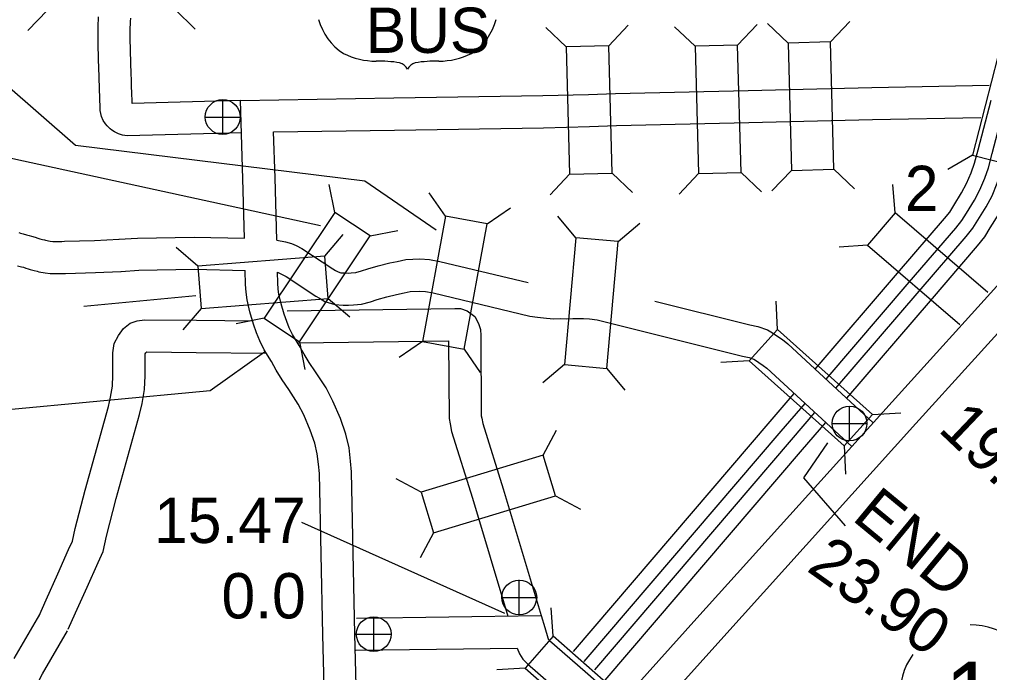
# Model space of a CAD drawing. Extents: x -939622 to -934222, y 1383701 to 1385301.
# Drawn here: x -936341.86 to -936314.72, y 1384529.77 to 1384548.05 of the extents above; entities that cross this region are included whole.
import ezdxf

# ---------------------------------------------------------------- set-up
doc = ezdxf.new("R2010")
doc.units = 0
for name, color, linetype in [('10', 7, 'Continuous'), ('15', 7, 'Continuous'), ('20', 7, 'Continuous'), ('22', 7, 'Continuous'), ('25', 7, 'Continuous'), ('26', 7, 'Continuous'), ('27', 7, 'Continuous')]:
    doc.layers.add(name, color=color, linetype=linetype)

msp = doc.modelspace()

# ---------------------------------------------------------------- linework, layer by layer
at = {"layer": '10'}
for points in [[(-936335.648, 1384544.882), (-936338.848, 1384544.794), (-936338.975, 1384544.816), (-936339.086, 1384544.849), (-936339.204, 1384544.905), (-936339.274, 1384544.954), (-936339.322, 1384544.993), (-936339.368, 1384545.038), (-936339.401, 1384545.075), (-936339.448, 1384545.126), (-936339.513, 1384545.225), (-936339.562, 1384545.336), (-936339.583, 1384545.423), (-936339.6, 1384545.505), (-936339.603, 1384545.619), (-936339.605, 1384545.682), (-936339.607, 1384545.747), (-936339.609, 1384545.814), (-936339.611, 1384545.881), (-936339.614, 1384545.948), (-936339.617, 1384546.02), (-936339.619, 1384546.093), (-936339.621, 1384546.165), (-936339.623, 1384546.238), (-936339.625, 1384546.31), (-936339.627, 1384546.383), (-936339.629, 1384546.457), (-936339.632, 1384546.534), (-936339.634, 1384546.612), (-936339.637, 1384546.692), (-936339.64, 1384546.774), (-936339.643, 1384546.857), (-936339.646, 1384546.943), (-936339.648, 1384547.029), (-936339.651, 1384547.115), (-936339.654, 1384547.203), (-936339.656, 1384547.291), (-936339.658, 1384547.381), (-936339.66, 1384547.474), (-936339.661, 1384547.568), (-936339.66, 1384547.662), (-936339.659, 1384547.756), (-936339.657, 1384547.849), (-936339.653, 1384547.942), (-936339.649, 1384548.035), (-936339.645, 1384548.128)], [(-936335.677, 1384545.787), (-936338.705, 1384545.698), (-936338.705, 1384545.708), (-936338.707, 1384545.774), (-936338.709, 1384545.843), (-936338.712, 1384545.915), (-936338.715, 1384545.986), (-936338.718, 1384546.054), (-936338.72, 1384546.12), (-936338.722, 1384546.189), (-936338.724, 1384546.26), (-936338.725, 1384546.334), (-936338.727, 1384546.408), (-936338.73, 1384546.485), (-936338.732, 1384546.564), (-936338.735, 1384546.643), (-936338.738, 1384546.725), (-936338.741, 1384546.807), (-936338.744, 1384546.889), (-936338.746, 1384546.97), (-936338.749, 1384547.054), (-936338.751, 1384547.142), (-936338.754, 1384547.228), (-936338.756, 1384547.315), (-936338.759, 1384547.401), (-936338.76, 1384547.486), (-936338.761, 1384547.57), (-936338.76, 1384547.654), (-936338.759, 1384547.738), (-936338.757, 1384547.822), (-936338.754, 1384547.906), (-936338.75, 1384547.993), (-936338.746, 1384548.083)], [(-936335.677, 1384545.787), (-936331.383, 1384545.854), (-936327.222, 1384545.919), (-936325.943, 1384545.953), (-936325.186, 1384545.981), (-936321.476, 1384546.065), (-936318.018, 1384546.148), (-936314.728, 1384546.213)], [(-936335.565, 1384541.928), (-936335.608, 1384543.594), (-936335.677, 1384545.787)], [(-936334.749, 1384544.902), (-936331.369, 1384544.954), (-936327.203, 1384545.019), (-936325.914, 1384545.054), (-936325.159, 1384545.081), (-936321.455, 1384545.165), (-936317.998, 1384545.249), (-936314.965, 1384545.308)], [(-936327.261, 1384531.367), (-936327.163, 1384531.037), (-936327.081, 1384530.743), (-936327.072, 1384530.722), (-936327.065, 1384530.711), (-936327.031, 1384530.676), (-936326.038, 1384529.807), (-936325.036, 1384528.926), (-936322.912, 1384531.297), (-936317.45, 1384537.347), (-936314.339, 1384540.779), (-936312.11, 1384543.231), (-936311.955, 1384543.388), (-936311.874, 1384543.497), (-936311.741, 1384543.699), (-936310.85, 1384545.233)], [(-936334.663, 1384541.877), (-936334.709, 1384543.62), (-936334.749, 1384544.902)], [(-936327.938, 1384530.458), (-936327.871, 1384530.302), (-936327.777, 1384530.153), (-936327.651, 1384530.023), (-936326.632, 1384529.13), (-936324.96, 1384527.662), (-936322.243, 1384530.695), (-936316.783, 1384536.743), (-936313.672, 1384540.174), (-936311.456, 1384542.612), (-936311.271, 1384542.8), (-936311.137, 1384542.979), (-936310.975, 1384543.224), (-936310.353, 1384544.297)], [(-936341.879, 1384542.092), (-936341.826, 1384542.071), (-936341.755, 1384542.05), (-936341.66, 1384542.021), (-936341.591, 1384542.002), (-936341.524, 1384541.988), (-936341.422, 1384541.957), (-936341.345, 1384541.935), (-936341.287, 1384541.915), (-936341.217, 1384541.895), (-936341.161, 1384541.881), (-936341.129, 1384541.874), (-936340.998, 1384541.849), (-936340.928, 1384541.84), (-936340.902, 1384541.839), (-936340.852, 1384541.84), (-936340.815, 1384541.839), (-936340.769, 1384541.839), (-936340.677, 1384541.842), (-936340.598, 1384541.844), (-936339.761, 1384541.87), (-936339.066, 1384541.901)], [(-936339.076, 1384541.9), (-936338.556, 1384541.935), (-936336.969, 1384541.96), (-936335.565, 1384541.928)], [(-936334.663, 1384541.877), (-936334.414, 1384541.831), (-936334.248, 1384541.786), (-936334.12, 1384541.723), (-936333.956, 1384541.644), (-936333.096, 1384541.076), (-936333.013, 1384541.029), (-936332.944, 1384540.987), (-936332.87, 1384540.965), (-936332.759, 1384540.956), (-936332.663, 1384540.954), (-936332.583, 1384540.958), (-936332.452, 1384540.972), (-936332.288, 1384541.016), (-936332.112, 1384541.071), (-936331.82, 1384541.159), (-936331.501, 1384541.237), (-936331.291, 1384541.277), (-936331.051, 1384541.335), (-936330.655, 1384541.349), (-936330.392, 1384541.333), (-936330.097, 1384541.278), (-936327.626, 1384540.686)], [(-936341.913, 1384541.157), (-936341.804, 1384541.127), (-936341.748, 1384541.115), (-936341.678, 1384541.094), (-936341.613, 1384541.075), (-936341.557, 1384541.056), (-936341.448, 1384541.025), (-936341.364, 1384541.004), (-936341.312, 1384540.993), (-936341.138, 1384540.959), (-936341.001, 1384540.943), (-936340.916, 1384540.939), (-936340.86, 1384540.94), (-936340.823, 1384540.939), (-936340.751, 1384540.939), (-936340.651, 1384540.942), (-936340.571, 1384540.945), (-936339.727, 1384540.971), (-936339.026, 1384541.002)], [(-936339.016, 1384541.002), (-936338.519, 1384541.036), (-936336.972, 1384541.06), (-936335.541, 1384541.028)], [(-936333.041, 1384518.307), (-936333.081, 1384519.708), (-936333.17, 1384522.886), (-936333.375, 1384530.831), (-936333.469, 1384535.348), (-936333.489, 1384535.604), (-936333.526, 1384535.898), (-936333.598, 1384536.194), (-936333.722, 1384536.558), (-936333.907, 1384536.985), (-936334.059, 1384537.289), (-936334.327, 1384537.695), (-936334.509, 1384537.965), (-936334.673, 1384538.234), (-936334.807, 1384538.475), (-936335.01, 1384538.804), (-936335.134, 1384539.061), (-936335.223, 1384539.279), (-936335.311, 1384539.525), (-936335.41, 1384539.87), (-936335.489, 1384540.203), (-936335.515, 1384540.416), (-936335.531, 1384540.633), (-936335.541, 1384541.028)], [(-936334.639, 1384540.975), (-936334.402, 1384540.86), (-936333.565, 1384540.307), (-936333.466, 1384540.252), (-936333.316, 1384540.16), (-936333.039, 1384540.075), (-936332.806, 1384540.057), (-936332.651, 1384540.053), (-936332.512, 1384540.061), (-936332.286, 1384540.084), (-936332.036, 1384540.152), (-936331.848, 1384540.21), (-936331.582, 1384540.291), (-936331.309, 1384540.358), (-936331.101, 1384540.397), (-936330.928, 1384540.439), (-936330.666, 1384540.448), (-936330.503, 1384540.438), (-936330.284, 1384540.398), (-936327.58, 1384539.75), (-936327.369, 1384539.724), (-936327.111, 1384539.694), (-936326.908, 1384539.678), (-936326.733, 1384539.681), (-936326.564, 1384539.678), (-936326.376, 1384539.683), (-936326.211, 1384539.68), (-936326.077, 1384539.685), (-936325.909, 1384539.669), (-936325.695, 1384539.644), (-936321.631, 1384538.632), (-936321.446, 1384538.592), (-936321.316, 1384538.546), (-936321.266, 1384538.516), (-936321.174, 1384538.456), (-936321.05, 1384538.37), (-936320.955, 1384538.294), (-936318.577, 1384536.099)], [(-936332.142, 1384518.332), (-936332.182, 1384519.733), (-936332.271, 1384522.91), (-936332.475, 1384530.852), (-936332.57, 1384535.392), (-936332.594, 1384535.695), (-936332.639, 1384536.061), (-936332.733, 1384536.446), (-936332.881, 1384536.882), (-936333.091, 1384537.366), (-936333.279, 1384537.741), (-936333.578, 1384538.194), (-936333.751, 1384538.45), (-936333.894, 1384538.686), (-936334.03, 1384538.931), (-936334.22, 1384539.237), (-936334.311, 1384539.426), (-936334.382, 1384539.601), (-936334.454, 1384539.802), (-936334.539, 1384540.097), (-936334.602, 1384540.363), (-936334.619, 1384540.504), (-936334.631, 1384540.677), (-936334.639, 1384540.975)], [(-936324.089, 1384540.171), (-936321.427, 1384539.508), (-936321.199, 1384539.459), (-936320.934, 1384539.365), (-936320.791, 1384539.281), (-936320.67, 1384539.201), (-936320.512, 1384539.091), (-936320.369, 1384538.977), (-936317.974, 1384536.767)], [(-936334.374, 1384539.896), (-936329.68, 1384539.965), (-936329.52, 1384539.962), (-936329.33, 1384539.894), (-936329.123, 1384539.737), (-936329.021, 1384539.545), (-936328.964, 1384539.375), (-936328.955, 1384539.211), (-936328.939, 1384536.963), (-936328.928, 1384536.898), (-936328.897, 1384536.744), (-936328.324, 1384534.915), (-936327.261, 1384531.367)], [(-936341.316, 1384531.348), (-936341.112, 1384531.813), (-936340.784, 1384532.535), (-936340.483, 1384533.214), (-936340.379, 1384533.451), (-936340.297, 1384533.808), (-936340.02, 1384534.881), (-936339.37, 1384537.224), (-936339.31, 1384537.478), (-936339.259, 1384537.787), (-936339.245, 1384538.1), (-936339.245, 1384538.726), (-936339.213, 1384538.983), (-936339.086, 1384539.203), (-936338.949, 1384539.4), (-936338.757, 1384539.55), (-936338.562, 1384539.618), (-936338.357, 1384539.647), (-936336.908, 1384539.635), (-936335.321, 1384539.615)], [(-936334.05, 1384539.001), (-936329.854, 1384539.062), (-936329.839, 1384536.887), (-936329.814, 1384536.737), (-936329.77, 1384536.52), (-936329.185, 1384534.652), (-936328.196, 1384531.352)], [(-936340.491, 1384530.988), (-936340.29, 1384531.447), (-936339.963, 1384532.167), (-936339.66, 1384532.85), (-936339.52, 1384533.167), (-936339.423, 1384533.596), (-936339.151, 1384534.648), (-936338.498, 1384537), (-936338.427, 1384537.302), (-936338.363, 1384537.694), (-936338.345, 1384538.08), (-936338.345, 1384538.669), (-936338.343, 1384538.69), (-936338.325, 1384538.721), (-936338.308, 1384538.744), (-936338.297, 1384538.746), (-936336.917, 1384538.735), (-936334.969, 1384538.71)], [(-936342.006, 1384530.172), (-936341.292, 1384531.395)], [(-936332.426, 1384531.298), (-936327.261, 1384531.367)], [(-936342.33, 1384528.311), (-936341.631, 1384529.121), (-936341.48, 1384529.269), (-936341.344, 1384529.488), (-936341.215, 1384529.741), (-936340.515, 1384530.941)], [(-936332.453, 1384530.398), (-936327.938, 1384530.458)]]:
    msp.add_lwpolyline(points, dxfattribs=at)
at = {"layer": '15'}
for points in [[(-936317.293, 1384540.953), (-936315.982, 1384542.477), (-936315.837, 1384542.66), (-936315.722, 1384542.847), (-936315.503, 1384543.202), (-936315.364, 1384543.46), (-936315.24, 1384543.755), (-936315.144, 1384544.025), (-936315.043, 1384544.403), (-936314.681, 1384545.794)], [(-936316.969, 1384540.696), (-936315.663, 1384542.215), (-936315.498, 1384542.424), (-936315.371, 1384542.631), (-936315.145, 1384542.996), (-936314.991, 1384543.282), (-936314.855, 1384543.606), (-936314.75, 1384543.903), (-936314.644, 1384544.298), (-936314.282, 1384545.69)], [(-936316.692, 1384540.444), (-936315.374, 1384541.976), (-936315.19, 1384542.208), (-936315.051, 1384542.435), (-936314.82, 1384542.809), (-936314.653, 1384543.12), (-936314.505, 1384543.471), (-936314.391, 1384543.792), (-936314.282, 1384544.203), (-936313.919, 1384545.596)], [(-936316.376, 1384540.178), (-936315.056, 1384541.713), (-936314.851, 1384541.972), (-936314.7, 1384542.218), (-936314.463, 1384542.602), (-936314.28, 1384542.942), (-936314.12, 1384543.322), (-936313.997, 1384543.67), (-936313.883, 1384544.098), (-936313.52, 1384545.492)], [(-936319.599, 1384538.267), (-936317.293, 1384540.952)], [(-936319.296, 1384537.987), (-936316.969, 1384540.696)], [(-936319.02, 1384537.732), (-936316.691, 1384540.444)], [(-936318.717, 1384537.452), (-936316.376, 1384540.178)], [(-936326.364, 1384530.36), (-936320.862, 1384536.797), (-936320.186, 1384537.584)], [(-936326.06, 1384530.08), (-936320.549, 1384536.528), (-936319.883, 1384537.304)], [(-936325.763, 1384529.85), (-936320.264, 1384536.284), (-936319.607, 1384537.049)], [(-936325.47, 1384529.559), (-936319.951, 1384536.016), (-936319.304, 1384536.769)]]:
    msp.add_lwpolyline(points, dxfattribs=at)
at = {"layer": '20'}
for p, q in [((-936341.071, 1384548.31), (-936341.627, 1384547.745)), ((-936337.508, 1384548.34), (-936336.943, 1384547.784)), ((-936326.564, 1384547.282), (-936327.138, 1384547.827)), ((-936325.376, 1384547.314), (-936324.831, 1384547.889)), ((-936322.956, 1384547.3), (-936323.531, 1384547.845)), ((-936321.769, 1384547.332), (-936321.224, 1384547.907)), ((-936320.358, 1384547.39), (-936320.933, 1384547.935)), ((-936319.171, 1384547.421), (-936318.626, 1384547.996)), ((-936314.311, 1384547.708), (-936315.203, 1384544.257)), ((-936315.203, 1384544.257), (-936315.885, 1384543.855)), ((-936315.203, 1384544.257), (-936313.821, 1384543.9)), ((-936326.469, 1384543.72), (-936327.014, 1384543.145)), ((-936325.281, 1384543.751), (-936324.706, 1384543.206)), ((-936322.862, 1384543.738), (-936323.406, 1384543.163)), ((-936321.674, 1384543.769), (-936321.099, 1384543.224)), ((-936320.264, 1384543.827), (-936320.808, 1384543.252)), ((-936319.076, 1384543.859), (-936318.501, 1384543.314)), ((-936333.038, 1384542.653), (-936333.193, 1384543.429)), ((-936317.366, 1384542.639), (-936317.426, 1384543.429)), ((-936329.945, 1384542.546), (-936330.395, 1384543.198)), ((-936328.776, 1384542.332), (-936328.125, 1384542.782)), ((-936317.366, 1384542.639), (-936318.14, 1384541.738)), ((-936314.769, 1384540.409), (-936317.366, 1384542.639)), ((-936326.294, 1384541.943), (-936326.802, 1384542.551)), ((-936325.111, 1384541.838), (-936324.503, 1384542.346)), ((-936332.05, 1384541.993), (-936331.273, 1384542.148)), ((-936333.317, 1384541.431), (-936332.803, 1384542.033)), ((-936336.87, 1384541.15), (-936337.472, 1384541.665)), ((-936318.14, 1384541.738), (-936318.929, 1384541.678)), ((-936318.14, 1384541.738), (-936315.551, 1384539.515)), ((-936333.223, 1384540.247), (-936332.621, 1384539.732)), ((-936320.651, 1384539.378), (-936320.695, 1384540.169)), ((-936336.776, 1384539.966), (-936337.291, 1384539.364)), ((-936335.016, 1384539.688), (-936335.793, 1384539.533)), ((-936334.028, 1384539.029), (-936333.873, 1384538.252)), ((-936330.587, 1384539.04), (-936331.239, 1384538.59)), ((-936329.419, 1384538.826), (-936328.969, 1384538.174)), ((-936326.611, 1384538.394), (-936327.219, 1384537.886)), ((-936325.428, 1384538.288), (-936324.92, 1384537.68)), ((-936321.444, 1384538.494), (-936322.235, 1384538.45)), ((-936317.997, 1384537), (-936317.207, 1384537.043)), ((-936327.212, 1384535.856), (-936326.839, 1384536.554)), ((-936318.79, 1384536.115), (-936318.747, 1384535.324)), ((-936330.622, 1384534.82), (-936331.321, 1384535.194)), ((-936326.867, 1384534.719), (-936326.168, 1384534.346)), ((-936330.277, 1384533.684), (-936330.65, 1384532.985)), ((-936326.931, 1384530.792), (-936326.982, 1384531.582)), ((-936326.931, 1384530.792), (-936327.714, 1384529.899)), ((-936324.979, 1384529.078), (-936326.931, 1384530.792)), ((-936327.714, 1384529.899), (-936328.505, 1384529.848)), ((-936327.714, 1384529.899), (-936325.763, 1384528.186))]:
    msp.add_line(p, q, dxfattribs=at)
for points in [[(-936326.564, 1384547.282), (-936326.469, 1384543.72), (-936325.281, 1384543.751), (-936325.376, 1384547.314)], [(-936322.956, 1384547.3), (-936322.862, 1384543.738), (-936321.674, 1384543.769), (-936321.769, 1384547.332)], [(-936320.358, 1384547.39), (-936320.264, 1384543.827), (-936319.076, 1384543.859), (-936319.171, 1384547.421)], [(-936333.038, 1384542.653), (-936335.016, 1384539.688), (-936334.028, 1384539.029), (-936332.05, 1384541.993)], [(-936329.945, 1384542.546), (-936330.587, 1384539.04), (-936329.419, 1384538.826), (-936328.776, 1384542.332)], [(-936326.294, 1384541.943), (-936326.611, 1384538.394), (-936325.428, 1384538.288), (-936325.111, 1384541.838)], [(-936333.317, 1384541.431), (-936336.87, 1384541.15), (-936336.776, 1384539.966), (-936333.223, 1384540.247)], [(-936321.444, 1384538.494), (-936318.79, 1384536.115), (-936317.997, 1384537), (-936320.651, 1384539.378)], [(-936327.212, 1384535.856), (-936330.622, 1384534.82), (-936330.277, 1384533.684), (-936326.867, 1384534.719)]]:
    msp.add_lwpolyline(points, close=True, dxfattribs=at)
at = {"layer": '22'}
for centre, radius, start, end in [((-936331.898, 1384548.483), 1.65, 195.1074, 237.1312), ((-936330.112, 1384548.483), 1.65, 302.8688, 344.8926), ((-936331.867, 1384549.002), 2.118, 244.0771, 269.5779), ((-936330.143, 1384549.002), 2.118, 270.4221, 295.9229), ((-936331.818, 1384543.005), 3.88, 81.1942, 90.9539), ((-936331.333, 1384546.483), 0.372, 28.0342, 72.9864), ((-936330.677, 1384546.483), 0.372, 107.0136, 151.9658), ((-936330.192, 1384543.005), 3.88, 89.0461, 98.8058)]:
    msp.add_arc(centre, radius, start, end, dxfattribs=at)
at = {"layer": '25'}
for p, q in [((-936344.572, 1384544.711), (-936333.441, 1384542.286)), ((-936340.056, 1384540.03), (-936336.927, 1384540.326)), ((-936336.522, 1384537.671), (-936335.008, 1384538.753)), ((-936344.458, 1384536.919), (-936336.522, 1384537.671)), ((-936333.966, 1384533.98), (-936328.287, 1384531.437))]:
    msp.add_line(p, q, dxfattribs=at)
for points in [[(-936342.286, 1384546.275), (-936340.293, 1384544.53), (-936332.196, 1384543.532), (-936330.202, 1384542.161)], [(-936318.747, 1384533.877), (-936319.915, 1384535.227), (-936319.248, 1384536.199)]]:
    msp.add_lwpolyline(points, dxfattribs=at)
at = {"layer": '26'}
for p, q in [((-936336.173, 1384544.834), (-936336.173, 1384545.809)), ((-936336.66, 1384545.321), (-936335.685, 1384545.321)), ((-936318.637, 1384536.258), (-936318.637, 1384537.233)), ((-936319.125, 1384536.745), (-936318.15, 1384536.745)), ((-936327.877, 1384531.39), (-936327.877, 1384532.365)), ((-936328.364, 1384531.877), (-936327.389, 1384531.877)), ((-936331.948, 1384530.363), (-936331.948, 1384531.338)), ((-936332.436, 1384530.85), (-936331.461, 1384530.85))]:
    msp.add_line(p, q, dxfattribs=at)
for centre in [(-936336.173, 1384545.321), (-936318.637, 1384536.745), (-936327.877, 1384531.877), (-936331.948, 1384530.85)]:
    msp.add_circle(centre, 0.487, dxfattribs=at)
at = {"layer": '27'}
msp.add_arc((-936315.256, 1384529.13), 1.98, 144.5865, 90.215, dxfattribs=at)

# ---------------------------------------------------------------- texts
at = {"layer": '20'}
msp.add_text('2', height=1.267, dxfattribs=at).set_placement((-936317.091, 1384542.69))
at = {"layer": '22'}
msp.add_text('BUS', height=1.2672, dxfattribs=at).set_placement((-936332.171, 1384547.115))
at = {"layer": '25'}
for s, rotation, p in [('19.38', 316.4326, (-936316.191, 1384536.551)), ('END', 320.4275, (-936318.602, 1384534.065)), ('23.90', 324.569, (-936319.872, 1384532.642))]:
    msp.add_text(s, height=1.2672, rotation=rotation, dxfattribs=at).set_placement(p)
for s, p in [('15.47', (-936338.093, 1384533.4)), ('0.0', (-936336.206, 1384531.29))]:
    msp.add_text(s, height=1.2672, dxfattribs=at).set_placement(p)
at = {"layer": '27'}
msp.add_text('16', height=1.9008, dxfattribs=at).set_placement((-936315.97, 1384528.18))

doc.saveas('drawing.dxf')
